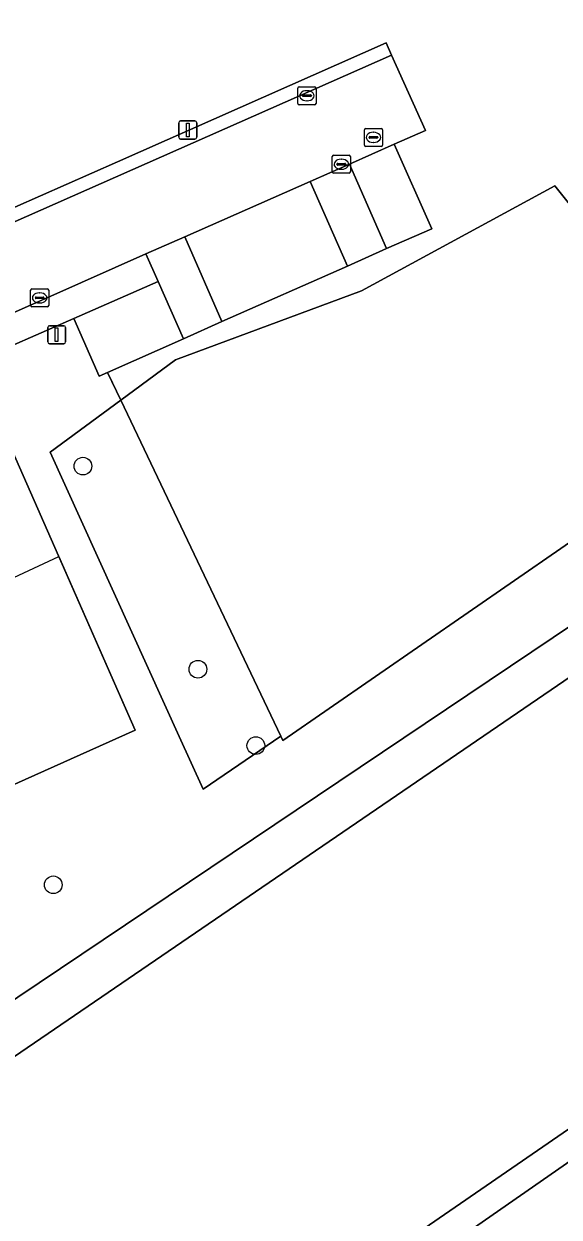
# Model space of a CAD drawing. Extents: x 156661 to 157576, y 383570 to 384425.
# Drawn here: x 157202.3 to 157231.9, y 383806.8 to 383872.9 of the extents above; entities that cross this region are included whole.
import ezdxf

# ---------------------------------------------------------------- set-up
doc = ezdxf.new("R2010")
doc.units = 0
for name, color, linetype in [('IMGEO_Boom', 7, 'Continuous'), ('IMGEO_Erf', 7, 'Continuous'), ('IMGEO_Gemengd_bos', 7, 'Continuous'), ('IMGEO_Groenvoorziening', 7, 'Continuous'), ('IMGEO_Hek', 7, 'Continuous'), ('IMGEO_Kolk', 7, 'Continuous'), ('IMGEO_Lichtmast', 7, 'Continuous'), ('IMGEO_Loofbos', 7, 'Continuous'), ('IMGEO_Oever', 7, 'Continuous'), ('IMGEO_Parkeervlak_open', 7, 'Continuous'), ('IMGEO_Rijbaan_lokaal_open', 7, 'Continuous'), ('IMGEO_Rioolput', 7, 'Continuous'), ('IMGEO_Voetpad_halfverhard', 7, 'Continuous'), ('IMGEO_Voetpad_open', 7, 'Continuous'), ('IMGEO_Waterloop', 7, 'Continuous')]:
    doc.layers.add(name, color=color, linetype=linetype)

msp = doc.modelspace()

# ---------------------------------------------------------------- linework, layer by layer
at = {"layer": 'IMGEO_Boom'}
for centre in [(157205.52, 383848.4), (157211.88, 383837.16), (157215.084, 383832.934), (157203.881, 383825.227)]:
    msp.add_circle(centre, 0.489, dxfattribs=at)
at = {"layer": 'IMGEO_Erf'}
msp.add_lwpolyline([(157200.875, 383830.41), (157208.411, 383833.785), (157199.506, 383854.014)], dxfattribs=at)
at = {"layer": 'IMGEO_Gemengd_bos'}
msp.add_lwpolyline([(157270.398, 383870.404), (157235.409, 383912.05), (157233.191, 383907.555), (157227.375, 383901.082), (157234.421, 383875.02), (157237.902, 383870.401), (157239.552, 383869.735), (157238.112, 383862.507), (157233.822, 383861.169), (157231.628, 383863.912), (157220.927, 383858.112), (157210.636, 383854.294), (157207.61, 383852.057), (157216.463, 383833.449), (157216.576, 383833.212)], close=True, dxfattribs=at)
at = {"layer": 'IMGEO_Groenvoorziening'}
for points in [[(157154.951, 383841.199), (157164.329, 383845.363), (157200.633, 383861.445), (157200.322, 383862.1), (157207.433, 383865.249), (157222.293, 383871.829), (157222.581, 383871.155), (157224.476, 383866.975), (157222.739, 383866.221), (157224.821, 383861.539), (157222.31, 383860.444), (157220.148, 383859.469), (157213.207, 383856.411), (157211.078, 383855.444), (157206.883, 383853.585), (157207.61, 383852.057), (157210.636, 383854.294), (157220.927, 383858.112), (157231.628, 383863.912), (157233.822, 383861.169)], [(157270.398, 383870.404), (157216.576, 383833.212), (157216.463, 383833.449), (157212.163, 383830.517), (157210.839, 383833.436), (157203.701, 383849.168), (157207.61, 383852.057), (157206.883, 383853.585), (157206.41, 383853.376), (157205.01, 383856.572), (157199.451, 383854.14), (157199.506, 383854.014), (157208.411, 383833.785), (157200.875, 383830.41), (157197.885, 383829.077), (157197.76, 383829.022), (157198.498, 383827.273), (157178.373, 383813.716), (157172.345, 383809.218), (157166.087, 383818.909), (157162.399, 383830.305), (157160.414, 383836.55)], [(157256.426, 383855.642), (157274.334, 383862.441), (157275.122, 383862.323), (157276.244, 383861.75), (157277.981, 383860.796), (157279.723, 383859.455), (157281.416, 383861.093), (157281.585, 383860.915), (157283.573, 383858.733), (157283.744, 383858.545), (157281.661, 383856.765), (157282.167, 383855.47), (157282.539, 383854.181), (157283.065, 383852.554), (157282.825, 383851.233), (157270.898, 383836.686), (157220.767, 383801.796), (157202.144, 383789.846), (157187.988, 383785.455), (157186.935, 383784.858)], [(157176.23, 383791.118), (157179.679, 383798.848), (157182.578, 383802.216), (157188.731, 383809.668), (157200.729, 383818.214), (157256.426, 383855.642)]]:
    msp.add_lwpolyline(points, dxfattribs=at)
for points in [[(157220.273, 383865.112), (157218.09, 383864.153), (157220.148, 383859.469), (157222.31, 383860.444)], [(157211.163, 383861.098), (157209.005, 383860.154), (157209.68, 383858.621), (157211.078, 383855.444), (157213.207, 383856.411)]]:
    msp.add_lwpolyline(points, close=True, dxfattribs=at)
at = {"layer": 'IMGEO_Hek'}
for points in [[(157270.398, 383870.404), (157216.576, 383833.212)], [(157206.922, 383853.503), (157207.61, 383852.057)], [(157207.61, 383852.057), (157216.463, 383833.449)], [(157201.148, 383841.98), (157204.179, 383843.399), (157208.411, 383833.785), (157200.875, 383830.41)], [(157216.463, 383833.449), (157216.576, 383833.212)]]:
    msp.add_lwpolyline(points, dxfattribs=at)
at = {"layer": 'IMGEO_Kolk'}
for p, q in [((157217.412, 383868.478), (157217.412, 383869.33)), ((157217.487, 383869.404), (157218.339, 383869.404)), ((157217.671, 383868.898), (157217.671, 383868.91)), ((157218.109, 383868.861), (157217.711, 383868.861)), ((157217.714, 383868.947), (157218.112, 383868.947)), ((157217.9, 383869.184), (157217.925, 383869.184)), ((157218.155, 383868.91), (157218.155, 383868.898)), ((157218.413, 383869.33), (157218.413, 383868.478)), ((157218.339, 383868.404), (157217.487, 383868.404)), ((157217.923, 383868.624), (157217.898, 383868.624)), ((157219.314, 383864.684), (157219.314, 383865.536)), ((157219.389, 383865.61), (157220.241, 383865.61)), ((157220.315, 383865.536), (157220.315, 383864.684)), ((157219.573, 383865.104), (157219.573, 383865.116)), ((157220.011, 383865.067), (157219.613, 383865.067)), ((157219.616, 383865.153), (157220.014, 383865.153)), ((157219.825, 383864.83), (157219.8, 383864.83)), ((157219.802, 383865.39), (157219.827, 383865.39)), ((157220.057, 383865.116), (157220.057, 383865.104)), ((157220.241, 383864.61), (157219.389, 383864.61)), ((157202.7, 383858.214), (157203.552, 383858.214)), ((157202.625, 383857.288), (157202.625, 383858.14)), ((157202.884, 383857.708), (157202.884, 383857.72)), ((157203.322, 383857.671), (157202.924, 383857.671)), ((157202.927, 383857.757), (157203.325, 383857.757)), ((157203.113, 383857.994), (157203.138, 383857.994)), ((157203.368, 383857.72), (157203.368, 383857.708)), ((157203.626, 383858.14), (157203.626, 383857.288)), ((157203.552, 383857.214), (157202.7, 383857.214)), ((157203.136, 383857.434), (157203.111, 383857.434))]:
    msp.add_line(p, q, dxfattribs=at)
for points in [[(157217.412, 383868.478), (157217.412, 383869.33)], [(157217.487, 383869.404), (157218.339, 383869.404)], [(157218.413, 383869.33), (157218.413, 383868.478)], [(157218.339, 383868.404), (157217.487, 383868.404)], [(157219.314, 383864.684), (157219.314, 383865.536)], [(157219.389, 383865.61), (157220.241, 383865.61)], [(157220.315, 383865.536), (157220.315, 383864.684)], [(157220.241, 383864.61), (157219.389, 383864.61)], [(157202.7, 383858.214), (157203.552, 383858.214)], [(157202.625, 383857.288), (157202.625, 383858.14)], [(157203.626, 383858.14), (157203.626, 383857.288)], [(157203.552, 383857.214), (157202.7, 383857.214)]]:
    msp.add_lwpolyline(points, dxfattribs=at)
for centre, radius, start, end in [((157217.489, 383869.328), 0.0765, 91.55205, 178.44795), ((157217.489, 383869.328), 0.0765, 91.55205, 178.44795), ((157217.711, 383868.907), 0.0403, 85.87752, 175.75265), ((157217.708, 383868.897), 0.0366, 178.93798, 274.71019), ((157218.112, 383868.904), 0.043, 264.86636, 352.45326), ((157218.116, 383868.909), 0.0386, 1.73085, 96.63898), ((157218.337, 383869.328), 0.0765, 1.55205, 88.44795), ((157218.337, 383869.328), 0.0765, 1.55205, 88.44795), ((157217.489, 383868.48), 0.0765, 181.55205, 268.44795), ((157217.489, 383868.48), 0.0765, 181.55205, 268.44795), ((157218.337, 383868.48), 0.0765, 271.55205, 358.44795), ((157218.337, 383868.48), 0.0765, 271.55205, 358.44795), ((157219.391, 383865.534), 0.0765, 91.55205, 178.44795), ((157219.391, 383865.534), 0.0765, 91.55205, 178.44795), ((157220.239, 383865.534), 0.0765, 1.55205, 88.44795), ((157220.239, 383865.534), 0.0765, 1.55205, 88.44795), ((157219.613, 383865.113), 0.0403, 85.87752, 175.75265), ((157219.61, 383865.103), 0.0366, 178.93798, 274.71019), ((157220.014, 383865.11), 0.043, 264.86636, 352.45326), ((157220.018, 383865.115), 0.0386, 1.73085, 96.63898), ((157219.391, 383864.686), 0.0765, 181.55205, 268.44795), ((157219.391, 383864.686), 0.0765, 181.55205, 268.44795), ((157220.239, 383864.686), 0.0765, 271.55205, 358.44795), ((157220.239, 383864.686), 0.0765, 271.55205, 358.44795), ((157202.702, 383858.138), 0.0765, 91.55205, 178.44795), ((157202.702, 383858.138), 0.0765, 91.55205, 178.44795), ((157203.55, 383858.138), 0.0765, 1.55205, 88.44795), ((157203.55, 383858.138), 0.0765, 1.55205, 88.44795), ((157202.924, 383857.717), 0.0403, 85.87752, 175.75265), ((157202.921, 383857.707), 0.0366, 178.93798, 274.71019), ((157203.325, 383857.714), 0.043, 264.86636, 352.45326), ((157203.329, 383857.719), 0.0386, 1.73085, 96.63898), ((157202.702, 383857.29), 0.0765, 181.55205, 268.44795), ((157202.702, 383857.29), 0.0765, 181.55205, 268.44795), ((157203.55, 383857.29), 0.0765, 271.55205, 358.44795), ((157203.55, 383857.29), 0.0765, 271.55205, 358.44795)]:
    msp.add_arc(centre, radius, start, end, dxfattribs=at)
for centre, major_axis, ratio, start_param, end_param in [((157217.899, 383868.904), (-0.387, 0.002), 0.722429, 4.712389, 7.853982), ((157217.924, 383868.904), (-0.39, 0.002), 0.717154, 1.570796, 4.712389), ((157219.801, 383865.11), (-0.387, 0.002), 0.722429, 4.712389, 7.853982), ((157219.826, 383865.11), (-0.39, 0.002), 0.717154, 1.570796, 4.712389), ((157203.112, 383857.714), (-0.387, 0.002), 0.722429, 4.712389, 7.853982), ((157203.137, 383857.714), (-0.39, 0.002), 0.717154, 1.570796, 4.712389)]:
    msp.add_ellipse(centre, major_axis=major_axis, ratio=ratio, start_param=start_param, end_param=end_param, dxfattribs=at)
at = {"layer": 'IMGEO_Lichtmast'}
for p, q in [((157210.922, 383867.508), (157211.712, 383867.508)), ((157211.712, 383867.508), (157210.922, 383867.508)), ((157210.822, 383866.608), (157210.822, 383867.408)), ((157210.822, 383867.408), (157210.822, 383866.608)), ((157211.812, 383867.408), (157211.812, 383866.608)), ((157211.812, 383866.608), (157211.812, 383867.408)), ((157211.712, 383866.508), (157210.922, 383866.508)), ((157210.922, 383866.508), (157211.712, 383866.508)), ((157203.569, 383855.274), (157203.569, 383856.074)), ((157203.569, 383856.074), (157203.569, 383855.274)), ((157203.669, 383856.174), (157204.459, 383856.174)), ((157204.459, 383856.174), (157203.669, 383856.174)), ((157204.559, 383856.074), (157204.559, 383855.274)), ((157204.559, 383855.274), (157204.559, 383856.074)), ((157204.459, 383855.174), (157203.669, 383855.174)), ((157203.669, 383855.174), (157204.459, 383855.174))]:
    msp.add_line(p, q, dxfattribs=at)
for points in [[(157211.242, 383867.383), (157211.392, 383867.383), (157211.392, 383866.633), (157211.242, 383866.633), (157211.242, 383867.383)], [(157203.989, 383856.049), (157204.139, 383856.049), (157204.139, 383855.299), (157203.989, 383855.299), (157203.989, 383856.049)]]:
    msp.add_lwpolyline(points, dxfattribs=at)
for centre, start, end in [((157210.922, 383867.408), 90, 180), ((157210.922, 383867.408), 90, 180), ((157211.712, 383867.408), 0, 90), ((157211.712, 383867.408), 360, 90), ((157210.922, 383866.608), 180, 270), ((157210.922, 383866.608), 180, 270), ((157211.712, 383866.608), 270, 0), ((157211.712, 383866.608), 270, 0), ((157203.669, 383856.074), 90, 180), ((157203.669, 383856.074), 90, 180), ((157204.459, 383856.074), 0, 90), ((157204.459, 383856.074), 360, 90), ((157203.669, 383855.274), 180, 270), ((157203.669, 383855.274), 180, 270), ((157204.459, 383855.274), 270, 0), ((157204.459, 383855.274), 270, 0)]:
    msp.add_arc(centre, 0.1, start, end, dxfattribs=at)
at = {"layer": 'IMGEO_Loofbos'}
msp.add_lwpolyline([(157207.61, 383852.057), (157203.701, 383849.168), (157210.839, 383833.436), (157212.163, 383830.517), (157216.463, 383833.449)], close=True, dxfattribs=at)
at = {"layer": 'IMGEO_Oever'}
for points in [[(157279.723, 383859.455), (157277.981, 383860.796), (157276.244, 383861.75), (157275.122, 383862.323), (157274.334, 383862.441), (157256.426, 383855.642), (157200.729, 383818.214), (157188.731, 383809.668), (157182.578, 383802.216), (157179.679, 383798.848), (157176.23, 383791.118)], [(157182.135, 383794.809), (157189.081, 383807.099), (157257.73, 383854.013), (157274.118, 383859.963), (157277.375, 383858.731), (157278.988, 383858.744), (157279.723, 383859.455)], [(157220.767, 383801.796), (157270.898, 383836.686), (157282.825, 383851.233), (157283.065, 383852.554), (157282.539, 383854.181), (157282.167, 383855.47), (157281.661, 383856.765), (157281.258, 383856.42), (157281.601, 383853.814), (157280.266, 383851.42), (157269.71, 383837.399), (157214.991, 383799.721)]]:
    msp.add_lwpolyline(points, dxfattribs=at)
at = {"layer": 'IMGEO_Parkeervlak_open'}
for points in [[(157222.739, 383866.221), (157220.273, 383865.112), (157222.31, 383860.444), (157224.821, 383861.539)], [(157218.09, 383864.153), (157211.163, 383861.098), (157213.207, 383856.411), (157220.148, 383859.469)], [(157209.68, 383858.621), (157205.01, 383856.572), (157206.41, 383853.376), (157206.883, 383853.585), (157211.078, 383855.444)]]:
    msp.add_lwpolyline(points, close=True, dxfattribs=at)
at = {"layer": 'IMGEO_Rijbaan_lokaal_open'}
msp.add_lwpolyline([(157195.261, 383854.066), (157203.743, 383857.815), (157209.005, 383860.154), (157211.163, 383861.098), (157218.09, 383864.153), (157220.273, 383865.112), (157222.739, 383866.221), (157224.476, 383866.975), (157222.581, 383871.155), (157200.633, 383861.445), (157164.329, 383845.363), (157154.951, 383841.199), (157154.389, 383841.05), (157153.812, 383840.967), (157153.156, 383840.918), (157152.032, 383841.081), (157151.722, 383841.182), (157151.588, 383841.225)], dxfattribs=at)
at = {"layer": 'IMGEO_Rioolput'}
for p, q in [((157221.088, 383866.172), (157221.088, 383867.024)), ((157221.163, 383867.098), (157222.015, 383867.098)), ((157221.576, 383866.878), (157221.601, 383866.878)), ((157222.089, 383867.024), (157222.089, 383866.172)), ((157221.347, 383866.592), (157221.347, 383866.604)), ((157221.785, 383866.555), (157221.387, 383866.555)), ((157221.39, 383866.641), (157221.788, 383866.641)), ((157221.599, 383866.318), (157221.574, 383866.318)), ((157221.831, 383866.604), (157221.831, 383866.592)), ((157222.015, 383866.098), (157221.163, 383866.098))]:
    msp.add_line(p, q, dxfattribs=at)
for points in [[(157221.088, 383866.172), (157221.088, 383867.024)], [(157221.163, 383867.098), (157222.015, 383867.098)], [(157222.089, 383867.024), (157222.089, 383866.172)], [(157222.015, 383866.098), (157221.163, 383866.098)]]:
    msp.add_lwpolyline(points, dxfattribs=at)
for centre, radius, start, end in [((157221.165, 383867.022), 0.0765, 91.55205, 178.44795), ((157221.165, 383867.022), 0.0765, 91.55205, 178.44795), ((157222.013, 383867.022), 0.0765, 1.55205, 88.44795), ((157222.013, 383867.022), 0.0765, 1.55205, 88.44795), ((157221.165, 383866.174), 0.0765, 181.55205, 268.44795), ((157221.165, 383866.174), 0.0765, 181.55205, 268.44795), ((157221.387, 383866.601), 0.0403, 85.87752, 175.75265), ((157221.384, 383866.591), 0.0366, 178.93798, 274.71019), ((157221.788, 383866.598), 0.043, 264.86636, 352.45326), ((157221.792, 383866.603), 0.0386, 1.73085, 96.63898), ((157222.013, 383866.174), 0.0765, 271.55205, 358.44795), ((157222.013, 383866.174), 0.0765, 271.55205, 358.44795)]:
    msp.add_arc(centre, radius, start, end, dxfattribs=at)
for centre, major_axis, ratio, start_param, end_param in [((157221.575, 383866.598), (-0.387, 0.002), 0.722429, 4.712389, 7.853982), ((157221.6, 383866.598), (-0.39, 0.002), 0.717154, 1.570796, 4.712389)]:
    msp.add_ellipse(centre, major_axis=major_axis, ratio=ratio, start_param=start_param, end_param=end_param, dxfattribs=at)
at = {"layer": 'IMGEO_Voetpad_halfverhard'}
msp.add_lwpolyline([(157222.581, 383871.155), (157222.293, 383871.829), (157207.433, 383865.249), (157200.322, 383862.1), (157200.633, 383861.445)], close=True, dxfattribs=at)
at = {"layer": 'IMGEO_Voetpad_open'}
msp.add_lwpolyline([(157196.244, 383852.736), (157199.451, 383854.14), (157205.01, 383856.572), (157209.68, 383858.621), (157209.005, 383860.154), (157203.743, 383857.815), (157195.261, 383854.066), (157165.775, 383840.978), (157166.456, 383839.4)], close=True, dxfattribs=at)
at = {"layer": 'IMGEO_Waterloop'}
msp.add_lwpolyline([(157214.991, 383799.721), (157269.71, 383837.399), (157280.266, 383851.42), (157281.601, 383853.814), (157281.258, 383856.42), (157281.068, 383856.615), (157279.137, 383858.592), (157278.988, 383858.744), (157277.375, 383858.731), (157274.118, 383859.963), (157257.73, 383854.013), (157189.081, 383807.099), (157182.135, 383794.809)], dxfattribs=at)

doc.saveas('drawing.dxf')
